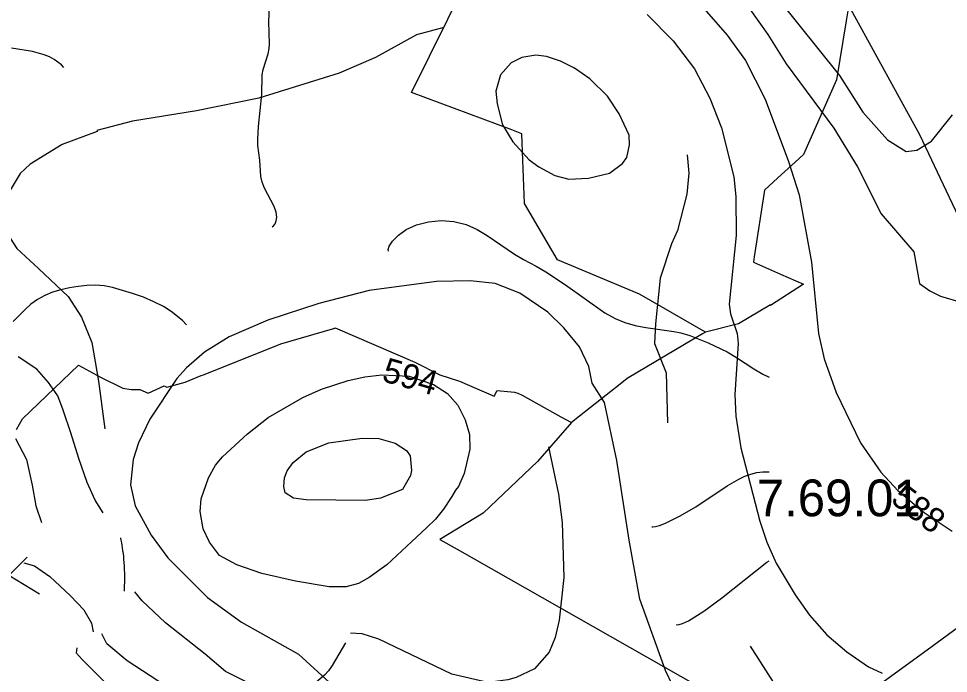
# Model space of a CAD drawing. Extents: x -709584 to -702006, y -1161789 to -1157496.
# Drawn here: x -705423 to -705043.4, y -1159031.9 to -1158764.5 of the extents above; entities that cross this region are included whole.
import ezdxf

# ---------------------------------------------------------------- set-up
doc = ezdxf.new("R2010")
doc.units = 0
for name, color, linetype in [('120_vrstevnice hlavní', 7, 'Continuous'), ('121_vrstevnice hlavní_popis', 7, 'Continuous'), ('122_vrstevnice základní', 7, 'Continuous'), ('124_vrstevnice doplňková', 7, 'Continuous'), ('408_BPEJ_linie', 7, 'Continuous'), ('409_BPEJ_popis', 7, 'Continuous'), ('411_akumulovaný odtok', 7, 'Continuous')]:
    doc.layers.add(name, color=color, linetype=linetype)

msp = doc.modelspace()

# ---------------------------------------------------------------- linework, layer by layer
at = {"layer": '120_vrstevnice hlavní'}
for points in [[(-705166.3, -1158762.85), (-705155.72, -1158773.58), (-705147, -1158785.02), (-705140.71, -1158797.03), (-705135.99, -1158809.04), (-705130.98, -1158829.07), (-705130.12, -1158837.08), (-705129.98, -1158853.09), (-705132.84, -1158881.12), (-705132.27, -1158885.13), (-705129.55, -1158893.14), (-705129.26, -1158897.14), (-705130.55, -1158918.02), (-705130.12, -1158926.89), (-705128.12, -1158939.76), (-705120.4, -1158969.79), (-705117.54, -1158978.37), (-705113.68, -1158986.95), (-705105.95, -1158999.82), (-705100.09, -1159008.12), (-705092.94, -1159016.13), (-705084.79, -1159023.14), (-705075.92, -1159029.29), (-705070.34, -1159031.86)], [(-705388.53, -1158966.31), (-705391.67, -1158961.21), (-705395.05, -1158954.02), (-705398.42, -1158944.1), (-705401.61, -1158933.66), (-705404.81, -1158924.42), (-705407, -1158918.61), (-705410.73, -1158913.12), (-705415.5, -1158907.62), (-705423.17, -1158902.63)], [(-705225.51, -1159133.54), (-705230.8, -1159122.53), (-705237.95, -1159114.38), (-705246.68, -1159107.8), (-705276.14, -1159090.07), (-705284.72, -1159083.34), (-705296.3, -1159071.48), (-705315.58, -1159050.98), (-705320.76, -1159042.01), (-705322.2, -1159039.31), (-705338.49, -1159031.15), (-705346.79, -1159024.14), (-705363.04, -1159011.33), (-705372.56, -1159002.23), (-705375.51, -1158998.63)]]:
    msp.add_lwpolyline(points, dxfattribs=at)
at = {"layer": '122_vrstevnice základní'}
for points in [[(-705130.98, -1158733.82), (-705087.83, -1158787.66), (-705078.29, -1158802.74), (-705068.26, -1158814.02), (-705060.66, -1158818.77), (-705056.23, -1158818.22), (-705050.33, -1158814.58), (-705041.74, -1158803.75)], [(-705146.85, -1158755.99), (-705133.7, -1158771.29), (-705126.26, -1158781.59), (-705118.11, -1158797.32), (-705108.67, -1158822.78), (-705104.24, -1158836.5), (-705099.23, -1158863.96), (-705096.37, -1158893.14), (-705094.08, -1158903.43), (-705089.22, -1158917.16), (-705079.21, -1158937.76), (-705070.92, -1158949.77), (-705064.05, -1158957.21), (-705053.32, -1158966.22), (-705041.88, -1158973.8)], [(-705128.12, -1158755.27), (-705117.11, -1158771), (-705109.67, -1158783.02), (-705090.08, -1158809.19), (-705080.5, -1158825.06), (-705070.77, -1158844.23), (-705057.42, -1158859.69), (-705055.21, -1158872.61), (-705050.89, -1158875.69), (-705046.6, -1158877.83), (-705034.03, -1158881.53)], [(-705173.74, -1158812.05), (-705177.75, -1158803.32), (-705182.61, -1158796.17), (-705189.76, -1158789.02), (-705196.05, -1158784.73), (-705201.77, -1158781.87), (-705207.49, -1158780.01), (-705211.78, -1158779.44), (-705217.5, -1158780.3), (-705221.94, -1158782.59), (-705226.23, -1158787.45), (-705228.09, -1158794.17), (-705227.66, -1158799.32), (-705225.37, -1158807.9), (-705221.22, -1158814.77), (-705214.5, -1158822.2), (-705210.64, -1158825.06), (-705204.06, -1158828.5), (-705198.34, -1158830.07), (-705190.33, -1158829.64), (-705181.75, -1158827.64), (-705176.36, -1158823.64), (-705174.6, -1158821.2), (-705173.6, -1158816.05), (-705173.74, -1158812.05)], [(-705153.15, -1159042.73), (-705158.87, -1159030.72), (-705169.31, -1159001.54), (-705173.74, -1158977.52), (-705178.75, -1158944.91), (-705183.75, -1158921.31), (-705188.76, -1158913.45), (-705190.19, -1158906.58), (-705194.05, -1158898.57), (-705200.34, -1158890.85), (-705206.92, -1158884.41), (-705218.36, -1158876.69), (-705228.37, -1158872.69), (-705238.67, -1158871.54), (-705252.4, -1158871.83), (-705279.86, -1158875.55), (-705300.45, -1158880.84), (-705321.19, -1158887.7), (-705337.06, -1158894.42), (-705347.07, -1158900.72), (-705354.51, -1158907.15), (-705358.37, -1158911.44), (-705369.38, -1158928.03), (-705374.1, -1158937.76), (-705376.25, -1158944.62), (-705377.25, -1158954.92), (-705375.39, -1158963.5), (-705368.81, -1158975.51), (-705362.09, -1158984.67), (-705345.93, -1159000.97), (-705331.92, -1159010.98), (-705308.75, -1159024.14), (-705296.01, -1159035.67)], [(-705340.93, -1158983.81), (-705345.07, -1158978.37), (-705347.65, -1158972.94), (-705348.93, -1158965.79), (-705348.5, -1158960.64), (-705345.5, -1158952.06), (-705342.64, -1158946.91), (-705339.78, -1158943.48), (-705329.48, -1158934.04), (-705321.05, -1158927.46), (-705306.89, -1158919.17), (-705299.31, -1158915.88), (-705288.44, -1158912.3), (-705281.57, -1158910.73), (-705274.71, -1158910.01), (-705263.55, -1158910.58), (-705253.54, -1158913.87), (-705247.82, -1158917.59), (-705243.68, -1158922.31), (-705240.67, -1158928.32), (-705238.96, -1158934.32), (-705238.81, -1158940.33), (-705241.1, -1158950.34), (-705243.39, -1158955.63), (-705244.55, -1158957.07), (-705246.08, -1158959.7), (-705249.53, -1158964.91), (-705252.84, -1158968.93), (-705256.49, -1158972.51), (-705262.4, -1158978.02), (-705272.63, -1158987.63), (-705279.9, -1158992.78), (-705284.15, -1158995.25), (-705289.3, -1158996.54), (-705296.16, -1158996.54), (-705309.89, -1158994.25), (-705323.62, -1158991.1), (-705333.92, -1158987.53), (-705340.93, -1158983.81)], [(-705424.3, -1158936.04), (-705419.73, -1158944.62), (-705417.44, -1158955.08), (-705415.95, -1158963.46), (-705413.63, -1158970.35)], [(-705420.83, -1158986.75), (-705416.49, -1158988.06), (-705410.19, -1158992.36), (-705401.85, -1159000.27), (-705396.4, -1159005.94), (-705393.18, -1159011.43), (-705392.54, -1159014.96)], [(-705264.09, -1159159.04), (-705265.41, -1159151.71), (-705269.42, -1159142.55), (-705278.14, -1159133.11), (-705286.15, -1159126.96), (-705302.17, -1159116.67), (-705321.9, -1159100.65), (-705327.91, -1159093.93), (-705332.2, -1159087.06), (-705342.03, -1159065.65), (-705344.21, -1159057.1), (-705345.71, -1159048.38), (-705355.12, -1159040.54), (-705366.2, -1159035.02), (-705378.63, -1159026.75), (-705386.97, -1159019.87), (-705388.98, -1159015.73)], [(-705399.19, -1159021.43), (-705399.45, -1159023.56), (-705397.07, -1159026.31), (-705389.92, -1159033.36), (-705384.3, -1159039.2), (-705380.21, -1159046.79), (-705381.27, -1159053.11), (-705380.82, -1159065.09), (-705377.31, -1159082.54), (-705376.13, -1159092.46), (-705371.53, -1159104.8), (-705368.38, -1159113.95), (-705364.09, -1159120.81), (-705355.37, -1159132.26), (-705351.22, -1159139.12), (-705348.08, -1159145.99), (-705345.79, -1159157.43), (-705346.65, -1159173.44), (-705347.93, -1159178.02), (-705351.08, -1159184.89), (-705355.66, -1159192.18)]]:
    msp.add_lwpolyline(points, dxfattribs=at)
msp.add_open_spline([(-705379.82, -1158998.29), (-705379.27, -1158987.51), (-705380.26, -1158981.87), (-705381.28, -1158976.57)], degree=3, dxfattribs=at)
at = {"layer": '124_vrstevnice doplňková'}
for points in [[(-705249.4, -1158768.14), (-705260.55, -1158771.15), (-705277.28, -1158780.3), (-705292.16, -1158786.74), (-705324.91, -1158797.03), (-705350.36, -1158802.18), (-705376.53, -1158806.33), (-705391.01, -1158810.18), (-705390.98, -1158810.62), (-705405.14, -1158815.91), (-705418.29, -1158823.92), (-705422.3, -1158827.78), (-705427.73, -1158836.65), (-705429.02, -1158843.08), (-705427.62, -1158852.19), (-705423.72, -1158858.36), (-705414.88, -1158866.6), (-705402.81, -1158877.93), (-705397.27, -1158886.38), (-705393.05, -1158896.81), (-705390.4, -1158912.54), (-705387.76, -1158932.02)], [(-705150, -1158820.06), (-705149.29, -1158827.64), (-705150.14, -1158836.22), (-705154.01, -1158851.09), (-705156.44, -1158856.53), (-705161.01, -1158870.54), (-705163.02, -1158889.13), (-705163.3, -1158897.14), (-705158.58, -1158909.15), (-705158.01, -1158929.61)], [(-705296.3, -1158937.76), (-705282.72, -1158935.9), (-705275.85, -1158936.04), (-705269.27, -1158937.9), (-705264.56, -1158940.9), (-705263.12, -1158943.05), (-705262.56, -1158949.01), (-705262.96, -1158951.14), (-705266.27, -1158956.78), (-705275.28, -1158960.35), (-705281.29, -1158961.35), (-705305.6, -1158961.07), (-705310.75, -1158960.35), (-705314.18, -1158958.21), (-705314.75, -1158955.63), (-705314.49, -1158952.04), (-705313.32, -1158949.2), (-705310.89, -1158945.77), (-705305.6, -1158941.48), (-705296.3, -1158937.76)], [(-705206.63, -1158939.33), (-705202.49, -1158958.78), (-705201.06, -1158970.36), (-705200.34, -1158992.82), (-705202.34, -1159010.12), (-705203.92, -1159017.27), (-705206.35, -1159023.28), (-705212.35, -1159030), (-705219.79, -1159033.58), (-705223.22, -1159034.58), (-705231.38, -1159035.58), (-705246.11, -1159032.29), (-705275.85, -1159017.99), (-705282.72, -1159015.7), (-705287.44, -1159015.56)], [(-705124.26, -1159020.85), (-705113.96, -1159037.01), (-705112.96, -1159039.73), (-705098.44, -1159066.44)]]:
    msp.add_lwpolyline(points, dxfattribs=at)
at = {"layer": '408_BPEJ_linie'}
for points in [[(-705142.5, -1158892.5), (-705169.5, -1158877), (-705203, -1158863), (-705216.5, -1158840), (-705217.24, -1158818.82), (-705217.37, -1158815.23), (-705217.5, -1158811.5), (-705221.62, -1158809.96), (-705262.57, -1158794.65), (-705240.45, -1158749.77), (-705232.67, -1158732.43)], [(-705032, -1158860.5), (-705055, -1158812), (-705082.32, -1158762.06), (-705084, -1158759), (-705084.37, -1158761.26), (-705085.05, -1158765.39), (-705089, -1158789.5), (-705102.5, -1158820), (-705105.88, -1158823.06), (-705113.03, -1158829.54), (-705118.5, -1158834.5), (-705122.66, -1158861.74), (-705123, -1158864), (-705111.9, -1158868.87), (-705102.5, -1158873), (-705115.97, -1158881.7), (-705116.03, -1158881.41), (-705129, -1158889.12), (-705142.5, -1158892.5)], [(-705423.8, -1158932.29), (-705421.43, -1158927.93), (-705398.6, -1158906.03), (-705389.51, -1158910.94), (-705380.5, -1158915.46), (-705376.99, -1158915.96), (-705373.51, -1158915.96), (-705370.16, -1158917.47), (-705363.6, -1158914.51), (-705362.5, -1158915), (-705355, -1158913), (-705348.45, -1158910.19), (-705347.46, -1158909.93), (-705315.93, -1158897.38), (-705293.91, -1158890.86), (-705293.69, -1158890.84), (-705261.2, -1158904.79), (-705251, -1158910), (-705243.04, -1158912.58), (-705228.81, -1158918.69), (-705227.57, -1158916.41), (-705220.5, -1158917), (-705219.1, -1158917.52), (-705217.4, -1158918.34), (-705201.63, -1158927.09), (-705197.31, -1158929.49)], [(-705142.5, -1158892.5), (-705143.81, -1158893.28), (-705174.5, -1158911.5), (-705178.05, -1158914.3), (-705181.19, -1158916.77), (-705193.95, -1158926.84), (-705197.31, -1158929.49)], [(-705197.31, -1158929.49), (-705211.17, -1158945.4), (-705233.33, -1158966.47), (-705251.04, -1158977.19), (-705243.94, -1158981.22), (-705111.15, -1159056.7)], [(-705100.5, -1159057.5), (-705050, -1159020.77), (-705037.15, -1159011.43)]]:
    msp.add_lwpolyline(points, dxfattribs=at)
at = {"layer": '411_akumulovaný odtok'}
for p in [(-705419.49, -1158984.5), (-705414.49, -1158999.5)]:
    msp.add_line(p, (-705426.99, -1158992), dxfattribs=at)
for points in [[(-705319.49, -1158849.5), (-705318.9, -1158849.16), (-705318.28, -1158848.34), (-705317.77, -1158847.12), (-705317.54, -1158845.57), (-705317.83, -1158843.51), (-705318.66, -1158841.23), (-705322.55, -1158833.72), (-705323.54, -1158831.22), (-705324.03, -1158829), (-705324.52, -1158822.24), (-705325.25, -1158816.27), (-705325.33, -1158813.75), (-705325.05, -1158808.53), (-705323.75, -1158795.48), (-705323.51, -1158787.38), (-705323.08, -1158785.23), (-705321.11, -1158778.87), (-705320.71, -1158776.72), (-705320.62, -1158774.88), (-705320.84, -1158765.6), (-705320.45, -1158756.82), (-705319.48, -1158744.31), (-705316.99, -1158717)], [(-705404.49, -1158784.5), (-705405.5, -1158783.4), (-705408.42, -1158781.25), (-705410.44, -1158780.13), (-705412.61, -1158779.21), (-705417.37, -1158777.85), (-705425.86, -1158776.52)], [(-705271.99, -1158859.5), (-705272.16, -1158858.75), (-705271.72, -1158857.46), (-705270.29, -1158855.32), (-705267.92, -1158852.94), (-705264.7, -1158850.67), (-705260.49, -1158848.72), (-705255.67, -1158847.44), (-705250.52, -1158846.94), (-705245.33, -1158847.3), (-705240.31, -1158848.59), (-705235.71, -1158850.59), (-705231.67, -1158853.05), (-705220.53, -1158860.69), (-705216.84, -1158862.88), (-705211.64, -1158865.58), (-705207.67, -1158867.88), (-705199.68, -1158873.22), (-705183.68, -1158884.61), (-705179.44, -1158887), (-705175.43, -1158888.6), (-705171.24, -1158889.79), (-705166.96, -1158890.67), (-705155.52, -1158892.34), (-705152.66, -1158892.88), (-705148.9, -1158893.96), (-705141.46, -1158896.94), (-705133.65, -1158900.62), (-705129.93, -1158902.84), (-705122.76, -1158907.58), (-705119.19, -1158909.73), (-705116.53, -1158910.99)], [(-705354.49, -1158889.5), (-705356.05, -1158887.83), (-705360.64, -1158884.16), (-705363.84, -1158882.12), (-705367.75, -1158880.11), (-705372.01, -1158878.32), (-705376.43, -1158876.75), (-705384.61, -1158874.33), (-705388.1, -1158873.66), (-705391.61, -1158873.42), (-705395.17, -1158873.5), (-705398.74, -1158873.85), (-705402.28, -1158874.41), (-705405.76, -1158875.2), (-705409.13, -1158876.23), (-705412.34, -1158877.53), (-705415.33, -1158879.17), (-705418.01, -1158881.15), (-705420.51, -1158883.39), (-705425.26, -1158888.23)], [(-705164.49, -1158972), (-705164.04, -1158972.11), (-705162.92, -1158971.96), (-705161.26, -1158971.51), (-705158.83, -1158970.59), (-705152.91, -1158967.63), (-705146.53, -1158963.83), (-705133.66, -1158955.3), (-705128.9, -1158952.56), (-705126.48, -1158951.42), (-705124.03, -1158950.5), (-705121.53, -1158949.89), (-705119.19, -1158949.64), (-705116.8, -1158949.61), (-705116.53, -1158949.61)], [(-705154.49, -1159012), (-705154.11, -1159012.14), (-705153.24, -1159012), (-705151.95, -1159011.56), (-705149.52, -1159010.41), (-705143.21, -1159006.49), (-705135.95, -1159001.2), (-705117.46, -1158986.54), (-705116.53, -1158985.93)], [(-705289.49, -1159019.5), (-705295.02, -1159028.74), (-705296.53, -1159030.82), (-705298.13, -1159032.61), (-705302.74, -1159036.64), (-705317.21, -1159048.14), (-705319.9, -1159050.58), (-705321.45, -1159052.38), (-705322.65, -1159054.39), (-705323.66, -1159056.72), (-705326.99, -1159067)]]:
    msp.add_lwpolyline(points, dxfattribs=at)

# ---------------------------------------------------------------- texts
at = {"layer": '121_vrstevnice hlavní_popis'}
for s, rotation, p in [('594', 344.1893, (-705275.1, -1158912.41)), ('588', 322.6414, (-705067.35, -1158961.8))]:
    msp.add_text(s, height=10, rotation=rotation, dxfattribs=at).set_placement(p)
at = {"layer": '409_BPEJ_popis'}
msp.add_text('7.69.01', height=15, dxfattribs=at).set_placement((-705121.6, -1158967.74))

doc.saveas('drawing.dxf')
